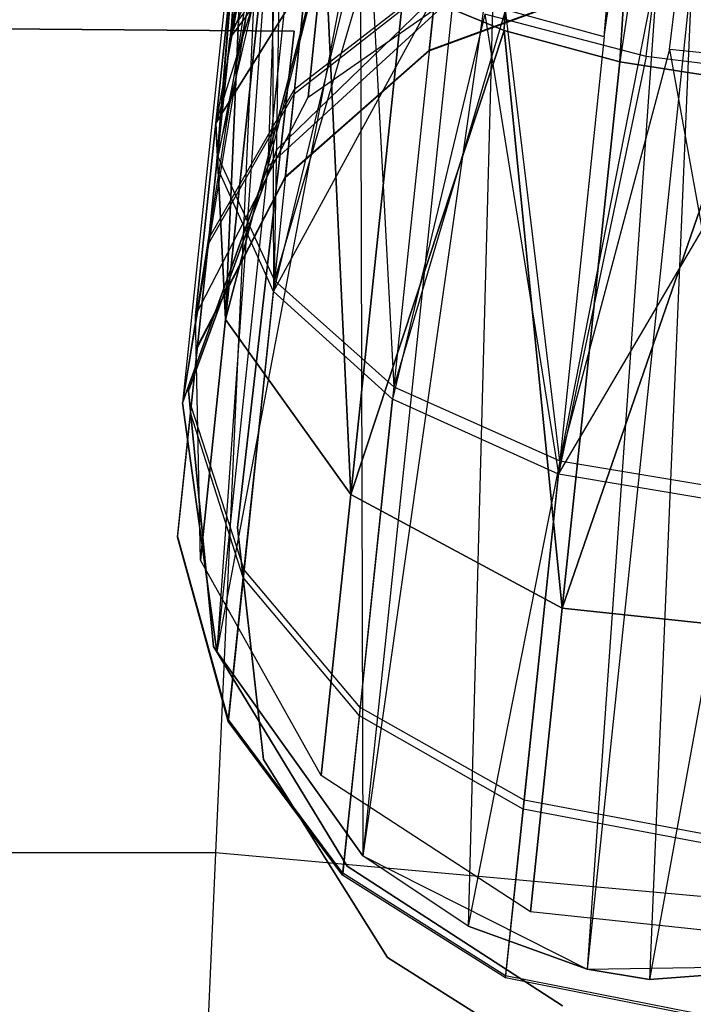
# Model space of a CAD drawing. Extents: x 0.3 to 7.1, y -3.38 to 3.38.
# Tile 471 of 604: x 3.72 to 3.85, y 1.39 to 1.58. Entities that reach past the tile are written whole.
import ezdxf

# ---------------------------------------------------------------- set-up
doc = ezdxf.new("R2010")
doc.units = 0
doc.header["$LTSCALE"] = 2.54
doc.layers.get('0').update_dxf_attribs({"linetype": 'CONTINUOUS'})

# ---------------------------------------------------------------- blocks, each defined once
blk = doc.blocks.new('SINGLES_AVVSTL_STL')
at = {"color": 0}
for p, q in [((3.81492, 1.57321, 20.08342), (3.8385, 2.14026, 19.77053)), ((3.81492, 1.57321, 20.08342), (3.8385, 2.14026, 19.77053)), ((3.81492, 1.57321, 20.08342), (3.87208, 2.117, 19.74558)), ((3.81492, 1.57321, 20.08342), (3.87208, 2.117, 19.74558)), ((3.81492, 1.57321, 20.60545), (3.87208, 2.117, 20.94329)), ((3.81492, 1.57321, 20.60545), (3.87208, 2.117, 20.94329)), ((3.83696, 1.56723, 20.07569), (3.87208, 2.117, 19.74558)), ((3.83696, 1.56723, 20.07569), (3.87208, 2.117, 19.74558)), ((3.87208, 2.117, 20.94329), (3.83696, 1.56723, 20.61318)), ((3.87208, 2.117, 20.94329), (3.83696, 1.56723, 20.61318)), ((3.834, 1.57197, 54.99902), (3.878, 2.11477, 55.33057)), ((3.834, 1.57197, 54.99902), (3.878, 2.11477, 55.33057)), ((3.834, 1.57197, 54.99902), (3.90976, 2.10634, 55.337)), ((3.834, 1.57197, 54.99902), (3.90976, 2.10634, 55.337)), ((3.91755, 2.1051, 20.95229), (3.83696, 1.56723, 20.61318)), ((3.91755, 2.1051, 20.95229), (3.83696, 1.56723, 20.61318)), ((3.84644, 1.56955, 55.00151), (3.90976, 2.10634, 55.337)), ((3.84644, 1.56955, 55.00151), (3.90976, 2.10634, 55.337)), ((3.84197, 1.56824, 54.45034), (3.90743, 2.08418, 54.13054)), ((3.84197, 1.56824, 54.45034), (3.90743, 2.08418, 54.13054)), ((3.76265, 1.57169, 54.58928), (3.79204, 1.63981, 54.59938)), ((3.76265, 1.57169, 54.58928), (3.79204, 1.63981, 54.59938)), ((3.78577, 1.63858, 20.2149), (3.75997, 1.55551, 20.22652)), ((3.78577, 1.63858, 20.2149), (3.75997, 1.55551, 20.22652)), ((3.76281, 1.57323, 54.86239), (3.77574, 1.63304, 54.87433)), ((3.76281, 1.57323, 54.86239), (3.77574, 1.63304, 54.87433)), ((3.77367, 1.6307, 20.1956), (3.75997, 1.55551, 20.22652)), ((3.77367, 1.6307, 20.1956), (3.75997, 1.55551, 20.22652)), ((3.77367, 1.6307, 20.49327), (3.75997, 1.55551, 20.46236)), ((3.77367, 1.6307, 20.49327), (3.75997, 1.55551, 20.46236)), ((3.77377, 1.63003, 54.57294), (3.76265, 1.57169, 54.58928)), ((3.77377, 1.63003, 54.57294), (3.76265, 1.57169, 54.58928)), ((3.79048, 1.62822, 61.48909), (3.76989, 1.5473, 61.47119)), ((3.79048, 1.62822, 61.48909), (3.76989, 1.5473, 61.47119)), ((3.76827, 1.62518, 54.89408), (3.76281, 1.57323, 54.86239)), ((3.76827, 1.62518, 54.89408), (3.76281, 1.57323, 54.86239)), ((3.7781, 1.62549, 61.47117), (3.76989, 1.5473, 61.47119)), ((3.7781, 1.62549, 61.47117), (3.76989, 1.5473, 61.47119)), ((3.77259, 1.6234, 61.45933), (3.75364, 1.50228, 61.42473)), ((3.77259, 1.6234, 61.45933), (3.75364, 1.50228, 61.42473)), ((3.7681, 1.62353, 54.5569), (3.7601, 1.54744, 54.56178)), ((3.7681, 1.62353, 54.5569), (3.7601, 1.54744, 54.56178)), ((3.7681, 1.62353, 54.5569), (3.76265, 1.57169, 54.58928)), ((3.7681, 1.62353, 54.5569), (3.76265, 1.57169, 54.58928)), ((3.77259, 1.6234, 61.45933), (3.76989, 1.5473, 61.47119)), ((3.77259, 1.6234, 61.45933), (3.76989, 1.5473, 61.47119)), ((3.75997, 1.55551, 20.22652), (3.76689, 1.62138, 20.17442)), ((3.75997, 1.55551, 20.22652), (3.76689, 1.62138, 20.17442)), ((3.76689, 1.62138, 20.51445), (3.75997, 1.55551, 20.46236)), ((3.76689, 1.62138, 20.51445), (3.75997, 1.55551, 20.46236)), ((3.76595, 1.61908, 54.90861), (3.7603, 1.54929, 54.89016)), ((3.76595, 1.61908, 54.90861), (3.7603, 1.54929, 54.89016)), ((3.76595, 1.61908, 54.90861), (3.76281, 1.57323, 54.86239)), ((3.76595, 1.61908, 54.90861), (3.76281, 1.57323, 54.86239)), ((3.76579, 1.61745, 54.54262), (3.7601, 1.54744, 54.56178)), ((3.76579, 1.61745, 54.54262), (3.7601, 1.54744, 54.56178)), ((3.76581, 1.61807, 54.91094), (3.7603, 1.54929, 54.89016)), ((3.76581, 1.61807, 54.91094), (3.7603, 1.54929, 54.89016)), ((3.76561, 1.61613, 61.42377), (3.75364, 1.50228, 61.42473)), ((3.76561, 1.61613, 61.42377), (3.75364, 1.50228, 61.42473)), ((3.7601, 1.54744, 54.56178), (3.76563, 1.61634, 54.54008)), ((3.7601, 1.54744, 54.56178), (3.76563, 1.61634, 54.54008)), ((3.7603, 1.54929, 54.89016), (3.76574, 1.61705, 54.91328)), ((3.7603, 1.54929, 54.89016), (3.76574, 1.61705, 54.91328)), ((3.76555, 1.61522, 54.53752), (3.7601, 1.54744, 54.56178)), ((3.76555, 1.61522, 54.53752), (3.7601, 1.54744, 54.56178)), ((3.75997, 1.55551, 20.22652), (3.76582, 1.61116, 20.15262)), ((3.75997, 1.55551, 20.22652), (3.76582, 1.61116, 20.15262)), ((3.76582, 1.61116, 20.53625), (3.75997, 1.55551, 20.46236)), ((3.76582, 1.61116, 20.53625), (3.75997, 1.55551, 20.46236)), ((3.76674, 1.61059, 54.92779), (3.7603, 1.54929, 54.89016)), ((3.76674, 1.61059, 54.92779), (3.7603, 1.54929, 54.89016)), ((3.76184, 1.51812, 20.1967), (3.76582, 1.61116, 20.15262)), ((3.76184, 1.51812, 20.1967), (3.76582, 1.61116, 20.15262)), ((3.76582, 1.61116, 20.53625), (3.76184, 1.51812, 20.49216)), ((3.76582, 1.61116, 20.53625), (3.76184, 1.51812, 20.49216)), ((3.77097, 1.60797, 61.3901), (3.75364, 1.50228, 61.42473)), ((3.77097, 1.60797, 61.3901), (3.75364, 1.50228, 61.42473)), ((3.76655, 1.60879, 54.52325), (3.7601, 1.54744, 54.56178)), ((3.76655, 1.60879, 54.52325), (3.7601, 1.54744, 54.56178)), ((3.77097, 1.60797, 61.3901), (3.76018, 1.45486, 61.37825)), ((3.77097, 1.60797, 61.3901), (3.76018, 1.45486, 61.37825)), ((3.77592, 1.60476, 61.37828), (3.76018, 1.45486, 61.37825)), ((3.77592, 1.60476, 61.37828), (3.76018, 1.45486, 61.37825)), ((3.7601, 1.54744, 54.56178), (3.77074, 1.60122, 54.50723)), ((3.7601, 1.54744, 54.56178), (3.77074, 1.60122, 54.50723)), ((3.7724, 1.6013, 54.94752), (3.7603, 1.54929, 54.89016)), ((3.7724, 1.6013, 54.94752), (3.7603, 1.54929, 54.89016)), ((3.76184, 1.51812, 20.1967), (3.77051, 1.60063, 20.13144)), ((3.76184, 1.51812, 20.1967), (3.77051, 1.60063, 20.13144)), ((3.77051, 1.60063, 20.55742), (3.76184, 1.51812, 20.49216)), ((3.77051, 1.60063, 20.55742), (3.76184, 1.51812, 20.49216)), ((3.77074, 1.60122, 54.50723), (3.77093, 1.52344, 54.53615)), ((3.77074, 1.60122, 54.50723), (3.77093, 1.52344, 54.53615)), ((3.77115, 1.52558, 54.91605), (3.7724, 1.6013, 54.94752)), ((3.77115, 1.52558, 54.91605), (3.7724, 1.6013, 54.94752)), ((3.78747, 1.59947, 61.36034), (3.76018, 1.45486, 61.37825)), ((3.78747, 1.59947, 61.36034), (3.76018, 1.45486, 61.37825)), ((3.78747, 1.59947, 61.36034), (3.788, 1.41592, 61.34243)), ((3.78747, 1.59947, 61.36034), (3.788, 1.41592, 61.34243)), ((3.7785, 1.59551, 54.95919), (3.77115, 1.52558, 54.91605)), ((3.7785, 1.59551, 54.95919), (3.77115, 1.52558, 54.91605)), ((3.76265, 1.57169, 54.58928), (3.77823, 1.59291, 54.61491)), ((3.76265, 1.57169, 54.58928), (3.77823, 1.59291, 54.61491)), ((3.77836, 1.59416, 54.8365), (3.76281, 1.57323, 54.86239)), ((3.77836, 1.59416, 54.8365), (3.76281, 1.57323, 54.86239)), ((3.77489, 1.56115, 54.65527), (3.77823, 1.59291, 54.61491)), ((3.77489, 1.56115, 54.65527), (3.77823, 1.59291, 54.61491)), ((3.77836, 1.59416, 54.8365), (3.77498, 1.562, 54.79662)), ((3.77836, 1.59416, 54.8365), (3.77498, 1.562, 54.79662)), ((3.80663, 1.59338, 61.34244), (3.788, 1.41592, 61.34243)), ((3.80663, 1.59338, 61.34244), (3.788, 1.41592, 61.34243)), ((3.81306, 1.59175, 61.33827), (3.788, 1.41592, 61.34243)), ((3.81306, 1.59175, 61.33827), (3.788, 1.41592, 61.34243)), ((3.81306, 1.59175, 61.33827), (3.80806, 1.40254, 61.33122)), ((3.81306, 1.59175, 61.33827), (3.80806, 1.40254, 61.33122)), ((3.76184, 1.51812, 20.1967), (3.78071, 1.59041, 20.11213)), ((3.76184, 1.51812, 20.1967), (3.78071, 1.59041, 20.11213)), ((3.78071, 1.59041, 20.57673), (3.76184, 1.51812, 20.49216)), ((3.78071, 1.59041, 20.57673), (3.76184, 1.51812, 20.49216)), ((3.78568, 1.48477, 20.17199), (3.78071, 1.59041, 20.11213)), ((3.78568, 1.48477, 20.17199), (3.78071, 1.59041, 20.11213)), ((3.78071, 1.59041, 20.57673), (3.78568, 1.48477, 20.51688)), ((3.78071, 1.59041, 20.57673), (3.78568, 1.48477, 20.51688)), ((3.75997, 1.55551, 20.22652), (3.78049, 1.5884, 20.25459)), ((3.78049, 1.5884, 20.43428), (3.75997, 1.55551, 20.46236)), ((3.75997, 1.55551, 20.22652), (3.78049, 1.5884, 20.25459)), ((3.78049, 1.5884, 20.43428), (3.75997, 1.55551, 20.46236)), ((3.78657, 1.58776, 54.48084), (3.77093, 1.52344, 54.53615)), ((3.78657, 1.58776, 54.48084), (3.77093, 1.52344, 54.53615)), ((3.78951, 1.58811, 54.97326), (3.77115, 1.52558, 54.91605)), ((3.78951, 1.58811, 54.97326), (3.77115, 1.52558, 54.91605)), ((3.77756, 1.5605, 20.31234), (3.78049, 1.5884, 20.25459)), ((3.77756, 1.5605, 20.31234), (3.78049, 1.5884, 20.25459)), ((3.78049, 1.5884, 20.43428), (3.77756, 1.5605, 20.37653)), ((3.78049, 1.5884, 20.43428), (3.77756, 1.5605, 20.37653)), ((3.77756, 1.5605, 20.31234), (3.81643, 1.58752, 20.31945)), ((3.77756, 1.5605, 20.37653), (3.81643, 1.58752, 20.36942)), ((3.77756, 1.5605, 20.31234), (3.81643, 1.58752, 20.31945)), ((3.77756, 1.5605, 20.37653), (3.81643, 1.58752, 20.36942)), ((3.78951, 1.58811, 54.97326), (3.79392, 1.5053, 54.93658)), ((3.78951, 1.58811, 54.97326), (3.79392, 1.5053, 54.93658)), ((3.76754, 1.58628, 5.1494), (3.75992, 1.41654, 5.30457)), ((3.76754, 1.58628, 5.1494), (3.75992, 1.41654, 5.30457)), ((3.84421, 1.58578, 61.32648), (3.80806, 1.40254, 61.33122)), ((3.84421, 1.58578, 61.32648), (3.80806, 1.40254, 61.33122)), ((3.84421, 1.58578, 61.32648), (3.83073, 1.39436, 61.32545)), ((3.84421, 1.58578, 61.32648), (3.83073, 1.39436, 61.32545)), ((3.77162, 1.55051, 61.72336), (3.80675, 1.58461, 61.72336)), ((3.80675, 1.58461, 61.52336), (3.77162, 1.55051, 61.52336)), ((3.80675, 1.58461, 61.52336), (3.77162, 1.55051, 61.52336)), ((3.77162, 1.55051, 61.72336), (3.80675, 1.58461, 61.72336)), ((3.85075, 1.58486, 61.32545), (3.83073, 1.39436, 61.32545)), ((3.85075, 1.58486, 61.32545), (3.83073, 1.39436, 61.32545)), ((3.85075, 1.58486, 61.32545), (3.84264, 1.39237, 61.32472)), ((3.85075, 1.58486, 61.32545), (3.84264, 1.39237, 61.32472)), ((3.77489, 1.56115, 54.65527), (3.80201, 1.58234, 54.66815)), ((3.77489, 1.56115, 54.65527), (3.80201, 1.58234, 54.66815)), ((3.77498, 1.562, 54.79662), (3.80209, 1.58303, 54.78345)), ((3.77498, 1.562, 54.79662), (3.80209, 1.58303, 54.78345)), ((3.80064, 1.56929, 54.70784), (3.80201, 1.58234, 54.66815)), ((3.80064, 1.56929, 54.70784), (3.80201, 1.58234, 54.66815)), ((3.80064, 1.56929, 54.70784), (3.83505, 1.58197, 54.7102)), ((3.80064, 1.56929, 54.70784), (3.83505, 1.58197, 54.7102)), ((3.80209, 1.58303, 54.78345), (3.80066, 1.56946, 54.74359)), ((3.80209, 1.58303, 54.78345), (3.80066, 1.56946, 54.74359)), ((3.80066, 1.56946, 54.74359), (3.83507, 1.58211, 54.74108)), ((3.80066, 1.56946, 54.74359), (3.83507, 1.58211, 54.74108)), ((3.87709, 1.58216, 61.32577), (3.84264, 1.39237, 61.32472)), ((3.87709, 1.58216, 61.32577), (3.84264, 1.39237, 61.32472)), ((3.77093, 1.52344, 54.53615), (3.80177, 1.58, 54.46711)), ((3.77093, 1.52344, 54.53615), (3.80177, 1.58, 54.46711)), ((3.78568, 1.48477, 20.17199), (3.7958, 1.58109, 20.09581)), ((3.78568, 1.48477, 20.17199), (3.7958, 1.58109, 20.09581)), ((3.7958, 1.58109, 20.59306), (3.78568, 1.48477, 20.51688)), ((3.7958, 1.58109, 20.59306), (3.78568, 1.48477, 20.51688)), ((3.80177, 1.58, 54.46711), (3.79367, 1.50292, 54.51583)), ((3.80177, 1.58, 54.46711), (3.79367, 1.50292, 54.51583)), ((3.7958, 1.58109, 20.09581), (3.81492, 1.57321, 20.08342)), ((3.81492, 1.57321, 20.60545), (3.7958, 1.58109, 20.59306)), ((3.7958, 1.58109, 20.09581), (3.81492, 1.57321, 20.08342)), ((3.81492, 1.57321, 20.60545), (3.7958, 1.58109, 20.59306)), ((3.8052, 1.57961, 61.75081), (3.76989, 1.5473, 61.75081)), ((3.76989, 1.5473, 61.47119), (3.8052, 1.57961, 61.50702)), ((3.76989, 1.5473, 61.47119), (3.8052, 1.57961, 61.50702)), ((3.8052, 1.57961, 61.75081), (3.76989, 1.5473, 61.75081)), ((3.81123, 1.57633, 54.46114), (3.79367, 1.50292, 54.51583)), ((3.81123, 1.57633, 54.46114), (3.79367, 1.50292, 54.51583)), ((3.81515, 1.5771, 54.99196), (3.79392, 1.5053, 54.93658)), ((3.81515, 1.5771, 54.99196), (3.79392, 1.5053, 54.93658)), ((3.84197, 1.56824, 54.45034), (3.81123, 1.57633, 54.46114)), ((3.81123, 1.57633, 54.46114), (3.82525, 1.48868, 54.50357)), ((3.81123, 1.57633, 54.46114), (3.82525, 1.48868, 54.50357)), ((3.84197, 1.56824, 54.45034), (3.81123, 1.57633, 54.46114)), ((3.82551, 1.49119, 54.94895), (3.81515, 1.5771, 54.99196)), ((3.834, 1.57197, 54.99902), (3.81515, 1.5771, 54.99196)), ((3.82551, 1.49119, 54.94895), (3.81515, 1.5771, 54.99196)), ((3.834, 1.57197, 54.99902), (3.81515, 1.5771, 54.99196)), ((3.77488, 1.57304, 54.63894), (3.64519, 1.57417, 54.63894)), ((3.64519, 1.57417, 54.83894), (3.77488, 1.57304, 54.83894)), ((3.64519, 1.57417, 54.83894), (3.77488, 1.57304, 54.83894)), ((3.77488, 1.57304, 54.63894), (3.64519, 1.57417, 54.63894)), ((3.77488, 1.57304, 20.27364), (3.64519, 1.57417, 20.27364)), ((3.64519, 1.57417, 20.47364), (3.77488, 1.57304, 20.47364)), ((3.64519, 1.57417, 20.47364), (3.77488, 1.57304, 20.47364)), ((3.77488, 1.57304, 20.27364), (3.64519, 1.57417, 20.27364)), ((3.76281, 1.57323, 54.86239), (3.75865, 1.53359, 54.81324)), ((3.76281, 1.57323, 54.86239), (3.75865, 1.53359, 54.81324)), ((3.76281, 1.57323, 54.86239), (3.7603, 1.54929, 54.89016)), ((3.76281, 1.57323, 54.86239), (3.7603, 1.54929, 54.89016)), ((3.7641, 1.4785, 54.83894), (3.77488, 1.57304, 54.83894)), ((3.77488, 1.57304, 54.63894), (3.7641, 1.4785, 54.63894)), ((3.77488, 1.57304, 54.63894), (3.7641, 1.4785, 54.63894)), ((3.7641, 1.4785, 54.83894), (3.77488, 1.57304, 54.83894)), ((3.7641, 1.4785, 20.47364), (3.77488, 1.57304, 20.47364)), ((3.77488, 1.57304, 20.27364), (3.7641, 1.4785, 20.27364)), ((3.77488, 1.57304, 20.27364), (3.7641, 1.4785, 20.27364)), ((3.7641, 1.4785, 20.47364), (3.77488, 1.57304, 20.47364)), ((3.77488, 1.57304, 54.83894), (3.77488, 1.57304, 54.63894)), ((3.77488, 1.57304, 54.83894), (3.77488, 1.57304, 54.63894)), ((3.77488, 1.57304, 20.47364), (3.77488, 1.57304, 20.27364)), ((3.77488, 1.57304, 20.47364), (3.77488, 1.57304, 20.27364)), ((3.78568, 1.48477, 20.17199), (3.81492, 1.57321, 20.08342)), ((3.78568, 1.48477, 20.17199), (3.81492, 1.57321, 20.08342)), ((3.81492, 1.57321, 20.60545), (3.78568, 1.48477, 20.51688)), ((3.81492, 1.57321, 20.60545), (3.78568, 1.48477, 20.51688)), ((3.82601, 1.46311, 20.15803), (3.81492, 1.57321, 20.08342)), ((3.81492, 1.57321, 20.08342), (3.83696, 1.56723, 20.07569)), ((3.82601, 1.46311, 20.15803), (3.81492, 1.57321, 20.08342)), ((3.83696, 1.56723, 20.61318), (3.81492, 1.57321, 20.60545)), ((3.81492, 1.57321, 20.60545), (3.82601, 1.46311, 20.53083)), ((3.81492, 1.57321, 20.60545), (3.82601, 1.46311, 20.53083)), ((3.81492, 1.57321, 20.08342), (3.83696, 1.56723, 20.07569)), ((3.83696, 1.56723, 20.61318), (3.81492, 1.57321, 20.60545)), ((3.75854, 1.53253, 54.63901), (3.76265, 1.57169, 54.58928)), ((3.75854, 1.53253, 54.63901), (3.76265, 1.57169, 54.58928)), ((3.834, 1.57197, 54.99902), (3.82551, 1.49119, 54.94895)), ((3.834, 1.57197, 54.99902), (3.82551, 1.49119, 54.94895)), ((3.77321, 1.54515, 54.70392), (3.80064, 1.56929, 54.70784)), ((3.77321, 1.54515, 54.70392), (3.80064, 1.56929, 54.70784)), ((3.77323, 1.54536, 54.74775), (3.80066, 1.56946, 54.74359)), ((3.77323, 1.54536, 54.74775), (3.80066, 1.56946, 54.74359)), ((3.80066, 1.56946, 54.74359), (3.80064, 1.56929, 54.70784)), ((3.80066, 1.56946, 54.74359), (3.80064, 1.56929, 54.70784)), ((3.84644, 1.56955, 55.00151), (3.82551, 1.49119, 54.94895)), ((3.84644, 1.56955, 55.00151), (3.82551, 1.49119, 54.94895)), ((3.87985, 1.56632, 55.00088), (3.84644, 1.56955, 55.00151)), ((3.84644, 1.56955, 55.00151), (3.86167, 1.48515, 54.95151)), ((3.84644, 1.56955, 55.00151), (3.86167, 1.48515, 54.95151)), ((3.87985, 1.56632, 55.00088), (3.84644, 1.56955, 55.00151)), ((3.84197, 1.56824, 54.45034), (3.82525, 1.48868, 54.50357)), ((3.84197, 1.56824, 54.45034), (3.82525, 1.48868, 54.50357)), ((3.82601, 1.46311, 20.15803), (3.83696, 1.56723, 20.07569)), ((3.82601, 1.46311, 20.15803), (3.83696, 1.56723, 20.07569)), ((3.83696, 1.56723, 20.61318), (3.82601, 1.46311, 20.53083)), ((3.83696, 1.56723, 20.61318), (3.82601, 1.46311, 20.53083)), ((3.83696, 1.56723, 20.07569), (3.86063, 1.56349, 20.07306)), ((3.86063, 1.56349, 20.61581), (3.83696, 1.56723, 20.61318)), ((3.83696, 1.56723, 20.07569), (3.86063, 1.56349, 20.07306)), ((3.86063, 1.56349, 20.61581), (3.83696, 1.56723, 20.61318)), ((3.87003, 1.56471, 54.44905), (3.84197, 1.56824, 54.45034)), ((3.87003, 1.56471, 54.44905), (3.84197, 1.56824, 54.45034)), ((3.82525, 1.48868, 54.50357), (3.87003, 1.56471, 54.44905)), ((3.82525, 1.48868, 54.50357), (3.87003, 1.56471, 54.44905)), ((3.82601, 1.46311, 20.15803), (3.86063, 1.56349, 20.07306)), ((3.82601, 1.46311, 20.15803), (3.86063, 1.56349, 20.07306)), ((3.86063, 1.56349, 20.61581), (3.82601, 1.46311, 20.53083)), ((3.86063, 1.56349, 20.61581), (3.82601, 1.46311, 20.53083)), ((3.75854, 1.53253, 54.63901), (3.77489, 1.56115, 54.65527)), ((3.75854, 1.53253, 54.63901), (3.77489, 1.56115, 54.65527)), ((3.75865, 1.53359, 54.81324), (3.77498, 1.562, 54.79662)), ((3.75865, 1.53359, 54.81324), (3.77498, 1.562, 54.79662)), ((3.77321, 1.54515, 54.70392), (3.77489, 1.56115, 54.65527)), ((3.77321, 1.54515, 54.70392), (3.77489, 1.56115, 54.65527)), ((3.77498, 1.562, 54.79662), (3.77323, 1.54536, 54.74775)), ((3.77498, 1.562, 54.79662), (3.77323, 1.54536, 54.74775)), ((3.75612, 1.5189, 20.30231), (3.77756, 1.5605, 20.31234)), ((3.75612, 1.5189, 20.38656), (3.77756, 1.5605, 20.37653)), ((3.75612, 1.5189, 20.30231), (3.77756, 1.5605, 20.31234)), ((3.75612, 1.5189, 20.38656), (3.77756, 1.5605, 20.37653)), ((3.77756, 1.5605, 20.37653), (3.77756, 1.5605, 20.31234)), ((3.77756, 1.5605, 20.37653), (3.77756, 1.5605, 20.31234)), ((3.75612, 1.5189, 20.30231), (3.75997, 1.55551, 20.22652)), ((3.75612, 1.5189, 20.30231), (3.75997, 1.55551, 20.22652)), ((3.75997, 1.55551, 20.46236), (3.75612, 1.5189, 20.38656)), ((3.75997, 1.55551, 20.46236), (3.75612, 1.5189, 20.38656)), ((3.76184, 1.51812, 20.1967), (3.75997, 1.55551, 20.22652)), ((3.75997, 1.55551, 20.46236), (3.76184, 1.51812, 20.49216)), ((3.76184, 1.51812, 20.1967), (3.75997, 1.55551, 20.22652)), ((3.75997, 1.55551, 20.46236), (3.76184, 1.51812, 20.49216)), ((3.75478, 1.50454, 61.72336), (3.77162, 1.55051, 61.72336)), ((3.77162, 1.55051, 61.52336), (3.75478, 1.50454, 61.52336)), ((3.77162, 1.55051, 61.52336), (3.75478, 1.50454, 61.52336)), ((3.75478, 1.50454, 61.72336), (3.77162, 1.55051, 61.72336)), ((3.77162, 1.55051, 61.52336), (3.77162, 1.55051, 61.72336)), ((3.77162, 1.55051, 61.52336), (3.77162, 1.55051, 61.72336)), ((3.7603, 1.54929, 54.89016), (3.75529, 1.50163, 54.83106)), ((3.7603, 1.54929, 54.89016), (3.75529, 1.50163, 54.83106)), ((3.7603, 1.54929, 54.89016), (3.77115, 1.52558, 54.91605)), ((3.7603, 1.54929, 54.89016), (3.77115, 1.52558, 54.91605)), ((3.76989, 1.5473, 61.75081), (3.75364, 1.50228, 61.75081)), ((3.75364, 1.50228, 61.42473), (3.76989, 1.5473, 61.47119)), ((3.75364, 1.50228, 61.42473), (3.76989, 1.5473, 61.47119)), ((3.76989, 1.5473, 61.75081), (3.75364, 1.50228, 61.75081)), ((3.75515, 1.50036, 54.62158), (3.7601, 1.54744, 54.56178)), ((3.75515, 1.50036, 54.62158), (3.7601, 1.54744, 54.56178)), ((3.77093, 1.52344, 54.53615), (3.7601, 1.54744, 54.56178)), ((3.77093, 1.52344, 54.53615), (3.7601, 1.54744, 54.56178)), ((3.76989, 1.5473, 61.47119), (3.76989, 1.5473, 61.75081)), ((3.76989, 1.5473, 61.47119), (3.76989, 1.5473, 61.75081)), ((3.75646, 1.51282, 54.69898), (3.77321, 1.54515, 54.70392)), ((3.75646, 1.51282, 54.69898), (3.77321, 1.54515, 54.70392)), ((3.75649, 1.51307, 54.75301), (3.77323, 1.54536, 54.74775)), ((3.75649, 1.51307, 54.75301), (3.77323, 1.54536, 54.74775)), ((3.77323, 1.54536, 54.74775), (3.77321, 1.54515, 54.70392)), ((3.77323, 1.54536, 54.74775), (3.77321, 1.54515, 54.70392)), ((3.75865, 1.53359, 54.81324), (3.75649, 1.51307, 54.75301)), ((3.75865, 1.53359, 54.81324), (3.75649, 1.51307, 54.75301)), ((3.75646, 1.51282, 54.69898), (3.75854, 1.53253, 54.63901)), ((3.75646, 1.51282, 54.69898), (3.75854, 1.53253, 54.63901)), ((3.77115, 1.52558, 54.91605), (3.76536, 1.47044, 54.84768)), ((3.77115, 1.52558, 54.91605), (3.76536, 1.47044, 54.84768)), ((3.77115, 1.52558, 54.91605), (3.79392, 1.5053, 54.93658)), ((3.77115, 1.52558, 54.91605), (3.79392, 1.5053, 54.93658)), ((3.7652, 1.46897, 54.60533), (3.77093, 1.52344, 54.53615)), ((3.7652, 1.46897, 54.60533), (3.77093, 1.52344, 54.53615)), ((3.79367, 1.50292, 54.51583), (3.77093, 1.52344, 54.53615)), ((3.79367, 1.50292, 54.51583), (3.77093, 1.52344, 54.53615)), ((3.75702, 1.47225, 20.29165), (3.75612, 1.5189, 20.30231)), ((3.75702, 1.47225, 20.39721), (3.75612, 1.5189, 20.38656)), ((3.75612, 1.5189, 20.38656), (3.75612, 1.5189, 20.30231)), ((3.75702, 1.47225, 20.29165), (3.75612, 1.5189, 20.30231)), ((3.75612, 1.5189, 20.38656), (3.75612, 1.5189, 20.30231)), ((3.75702, 1.47225, 20.39721), (3.75612, 1.5189, 20.38656)), ((3.75702, 1.47225, 20.29165), (3.76184, 1.51812, 20.1967)), ((3.75702, 1.47225, 20.29165), (3.76184, 1.51812, 20.1967)), ((3.76184, 1.51812, 20.49216), (3.75702, 1.47225, 20.39721)), ((3.76184, 1.51812, 20.49216), (3.75702, 1.47225, 20.39721)), ((3.78568, 1.48477, 20.17199), (3.76184, 1.51812, 20.1967)), ((3.76184, 1.51812, 20.49216), (3.78568, 1.48477, 20.51688)), ((3.78568, 1.48477, 20.17199), (3.76184, 1.51812, 20.1967)), ((3.76184, 1.51812, 20.49216), (3.78568, 1.48477, 20.51688)), ((3.75649, 1.51307, 54.75301), (3.75646, 1.51282, 54.69898)), ((3.75649, 1.51307, 54.75301), (3.75646, 1.51282, 54.69898)), ((3.79392, 1.5053, 54.93658), (3.7875, 1.44423, 54.86085)), ((3.79392, 1.5053, 54.93658), (3.7875, 1.44423, 54.86085)), ((3.79392, 1.5053, 54.93658), (3.82551, 1.49119, 54.94895)), ((3.79392, 1.5053, 54.93658), (3.82551, 1.49119, 54.94895)), ((3.75954, 1.45582, 61.72336), (3.75478, 1.50454, 61.72336)), ((3.75478, 1.50454, 61.52336), (3.75954, 1.45582, 61.52336)), ((3.75478, 1.50454, 61.52336), (3.75954, 1.45582, 61.52336)), ((3.75478, 1.50454, 61.52336), (3.75478, 1.50454, 61.72336)), ((3.75954, 1.45582, 61.72336), (3.75478, 1.50454, 61.72336)), ((3.75478, 1.50454, 61.52336), (3.75478, 1.50454, 61.72336)), ((3.78733, 1.44261, 54.59245), (3.79367, 1.50292, 54.51583)), ((3.78733, 1.44261, 54.59245), (3.79367, 1.50292, 54.51583)), ((3.82525, 1.48868, 54.50357), (3.79367, 1.50292, 54.51583)), ((3.82525, 1.48868, 54.50357), (3.79367, 1.50292, 54.51583)), ((3.75529, 1.50163, 54.83106), (3.75269, 1.47696, 54.75864)), ((3.75529, 1.50163, 54.83106), (3.75269, 1.47696, 54.75864)), ((3.75364, 1.50228, 61.75081), (3.76018, 1.45486, 61.75081)), ((3.76018, 1.45486, 61.37825), (3.75364, 1.50228, 61.42473)), ((3.75364, 1.50228, 61.42473), (3.75364, 1.50228, 61.75081)), ((3.76018, 1.45486, 61.37825), (3.75364, 1.50228, 61.42473)), ((3.75364, 1.50228, 61.75081), (3.76018, 1.45486, 61.75081)), ((3.75364, 1.50228, 61.42473), (3.75364, 1.50228, 61.75081)), ((3.76536, 1.47044, 54.84768), (3.75529, 1.50163, 54.83106)), ((3.76536, 1.47044, 54.84768), (3.75529, 1.50163, 54.83106)), ((3.75266, 1.47666, 54.69369), (3.75515, 1.50036, 54.62158)), ((3.75266, 1.47666, 54.69369), (3.75515, 1.50036, 54.62158)), ((3.7652, 1.46897, 54.60533), (3.75515, 1.50036, 54.62158)), ((3.7652, 1.46897, 54.60533), (3.75515, 1.50036, 54.62158)), ((3.82551, 1.49119, 54.94895), (3.81872, 1.42654, 54.86879)), ((3.82551, 1.49119, 54.94895), (3.81872, 1.42654, 54.86879)), ((3.82551, 1.49119, 54.94895), (3.86167, 1.48515, 54.95151)), ((3.82551, 1.49119, 54.94895), (3.86167, 1.48515, 54.95151)), ((3.81854, 1.42483, 54.58468), (3.82525, 1.48868, 54.50357)), ((3.81854, 1.42483, 54.58468), (3.82525, 1.48868, 54.50357)), ((3.8614, 1.48261, 54.50104), (3.82525, 1.48868, 54.50357)), ((3.8614, 1.48261, 54.50104), (3.82525, 1.48868, 54.50357)), ((3.78005, 1.43123, 20.28282), (3.78568, 1.48477, 20.17199)), ((3.78005, 1.43123, 20.28282), (3.78568, 1.48477, 20.17199)), ((3.78568, 1.48477, 20.51688), (3.78005, 1.43123, 20.40604)), ((3.78568, 1.48477, 20.51688), (3.78005, 1.43123, 20.40604)), ((3.82601, 1.46311, 20.15803), (3.78568, 1.48477, 20.17199)), ((3.78568, 1.48477, 20.51688), (3.82601, 1.46311, 20.53083)), ((3.82601, 1.46311, 20.15803), (3.78568, 1.48477, 20.17199)), ((3.78568, 1.48477, 20.51688), (3.82601, 1.46311, 20.53083)), ((3.76903, 1.43427, 54.83894), (3.7641, 1.4785, 54.83894)), ((3.7641, 1.4785, 54.63894), (3.76903, 1.43427, 54.63894)), ((3.7641, 1.4785, 54.83894), (3.7641, 1.4785, 54.63894)), ((3.7641, 1.4785, 54.63894), (3.76903, 1.43427, 54.63894)), ((3.7641, 1.4785, 54.83894), (3.7641, 1.4785, 54.63894)), ((3.76903, 1.43427, 54.83894), (3.7641, 1.4785, 54.83894)), ((3.76903, 1.43427, 20.47364), (3.7641, 1.4785, 20.47364)), ((3.7641, 1.4785, 20.27364), (3.76903, 1.43427, 20.27364)), ((3.7641, 1.4785, 20.47364), (3.7641, 1.4785, 20.27364)), ((3.7641, 1.4785, 20.27364), (3.76903, 1.43427, 20.27364)), ((3.7641, 1.4785, 20.47364), (3.7641, 1.4785, 20.27364)), ((3.76903, 1.43427, 20.47364), (3.7641, 1.4785, 20.47364)), ((3.75269, 1.47696, 54.75864), (3.75266, 1.47666, 54.69369)), ((3.75269, 1.47696, 54.75864), (3.75266, 1.47666, 54.69369)), ((3.76232, 1.44155, 54.68875), (3.75266, 1.47666, 54.69369)), ((3.76232, 1.44155, 54.68875), (3.75266, 1.47666, 54.69369)), ((3.76236, 1.4419, 54.7639), (3.75269, 1.47696, 54.75864)), ((3.76236, 1.4419, 54.7639), (3.75269, 1.47696, 54.75864)), ((3.78005, 1.43123, 20.28282), (3.75702, 1.47225, 20.29165)), ((3.78005, 1.43123, 20.40604), (3.75702, 1.47225, 20.39721)), ((3.75702, 1.47225, 20.39721), (3.75702, 1.47225, 20.29165)), ((3.78005, 1.43123, 20.28282), (3.75702, 1.47225, 20.29165)), ((3.75702, 1.47225, 20.39721), (3.75702, 1.47225, 20.29165)), ((3.78005, 1.43123, 20.40604), (3.75702, 1.47225, 20.39721)), ((3.76232, 1.44155, 54.68875), (3.7652, 1.46897, 54.60533)), ((3.76232, 1.44155, 54.68875), (3.7652, 1.46897, 54.60533)), ((3.76536, 1.47044, 54.84768), (3.76236, 1.4419, 54.7639)), ((3.76536, 1.47044, 54.84768), (3.76236, 1.4419, 54.7639)), ((3.78733, 1.44261, 54.59245), (3.7652, 1.46897, 54.60533)), ((3.78733, 1.44261, 54.59245), (3.7652, 1.46897, 54.60533)), ((3.7875, 1.44423, 54.86085), (3.76536, 1.47044, 54.84768)), ((3.7875, 1.44423, 54.86085), (3.76536, 1.47044, 54.84768)), ((3.81993, 1.40524, 20.27784), (3.82601, 1.46311, 20.15803)), ((3.81993, 1.40524, 20.27784), (3.82601, 1.46311, 20.15803)), ((3.82601, 1.46311, 20.53083), (3.81993, 1.40524, 20.41103)), ((3.82601, 1.46311, 20.53083), (3.81993, 1.40524, 20.41103)), ((3.87362, 1.45811, 20.15803), (3.82601, 1.46311, 20.15803)), ((3.82601, 1.46311, 20.53083), (3.87362, 1.45811, 20.53083)), ((3.87362, 1.45811, 20.15803), (3.82601, 1.46311, 20.15803)), ((3.82601, 1.46311, 20.53083), (3.87362, 1.45811, 20.53083)), ((3.78497, 1.41399, 61.72336), (3.75954, 1.45582, 61.72336)), ((3.75954, 1.45582, 61.52336), (3.78497, 1.41399, 61.52336)), ((3.75954, 1.45582, 61.52336), (3.78497, 1.41399, 61.52336)), ((3.75954, 1.45582, 61.52336), (3.75954, 1.45582, 61.72336)), ((3.78497, 1.41399, 61.72336), (3.75954, 1.45582, 61.72336)), ((3.75954, 1.45582, 61.52336), (3.75954, 1.45582, 61.72336)), ((3.76018, 1.45486, 61.75081), (3.788, 1.41592, 61.75081)), ((3.788, 1.41592, 61.34243), (3.76018, 1.45486, 61.37825)), ((3.76018, 1.45486, 61.37825), (3.76018, 1.45486, 61.75081)), ((3.788, 1.41592, 61.34243), (3.76018, 1.45486, 61.37825)), ((3.76018, 1.45486, 61.75081), (3.788, 1.41592, 61.75081)), ((3.76018, 1.45486, 61.37825), (3.76018, 1.45486, 61.75081)), ((3.7875, 1.44423, 54.86085), (3.78418, 1.41262, 54.76807)), ((3.7875, 1.44423, 54.86085), (3.78418, 1.41262, 54.76807)), ((3.81872, 1.42654, 54.86879), (3.7875, 1.44423, 54.86085)), ((3.81872, 1.42654, 54.86879), (3.7875, 1.44423, 54.86085)), ((3.76236, 1.4419, 54.7639), (3.76232, 1.44155, 54.68875)), ((3.76236, 1.4419, 54.7639), (3.76232, 1.44155, 54.68875)), ((3.78413, 1.41223, 54.68483), (3.76232, 1.44155, 54.68875)), ((3.78413, 1.41223, 54.68483), (3.76232, 1.44155, 54.68875)), ((3.78418, 1.41262, 54.76807), (3.76236, 1.4419, 54.7639)), ((3.78418, 1.41262, 54.76807), (3.76236, 1.4419, 54.7639)), ((3.78413, 1.41223, 54.68483), (3.78733, 1.44261, 54.59245)), ((3.78413, 1.41223, 54.68483), (3.78733, 1.44261, 54.59245)), ((3.81854, 1.42483, 54.58468), (3.78733, 1.44261, 54.59245)), ((3.81854, 1.42483, 54.58468), (3.78733, 1.44261, 54.59245)), ((3.79266, 1.39656, 54.83894), (3.76903, 1.43427, 54.83894)), ((3.76903, 1.43427, 54.63894), (3.79266, 1.39656, 54.63894)), ((3.76903, 1.43427, 54.63894), (3.79266, 1.39656, 54.63894)), ((3.76903, 1.43427, 54.63894), (3.76903, 1.43427, 54.83894)), ((3.79266, 1.39656, 54.83894), (3.76903, 1.43427, 54.83894)), ((3.76903, 1.43427, 54.63894), (3.76903, 1.43427, 54.83894)), ((3.79266, 1.39656, 20.47364), (3.76903, 1.43427, 20.47364)), ((3.76903, 1.43427, 20.27364), (3.79266, 1.39656, 20.27364)), ((3.76903, 1.43427, 20.27364), (3.79266, 1.39656, 20.27364)), ((3.76903, 1.43427, 20.27364), (3.76903, 1.43427, 20.47364)), ((3.79266, 1.39656, 20.47364), (3.76903, 1.43427, 20.47364)), ((3.76903, 1.43427, 20.27364), (3.76903, 1.43427, 20.47364)), ((3.81993, 1.40524, 20.27784), (3.78005, 1.43123, 20.28282)), ((3.81993, 1.40524, 20.41103), (3.78005, 1.43123, 20.40604)), ((3.78005, 1.43123, 20.40604), (3.78005, 1.43123, 20.28282)), ((3.81993, 1.40524, 20.27784), (3.78005, 1.43123, 20.28282)), ((3.78005, 1.43123, 20.40604), (3.78005, 1.43123, 20.28282)), ((3.81993, 1.40524, 20.41103), (3.78005, 1.43123, 20.40604)), ((3.81872, 1.42654, 54.86879), (3.8152, 1.39309, 54.77057)), ((3.81872, 1.42654, 54.86879), (3.8152, 1.39309, 54.77057)), ((3.8548, 1.41977, 54.87044), (3.81872, 1.42654, 54.86879)), ((3.8548, 1.41977, 54.87044), (3.81872, 1.42654, 54.86879)), ((3.81516, 1.39268, 54.68248), (3.81854, 1.42483, 54.58468)), ((3.81516, 1.39268, 54.68248), (3.81854, 1.42483, 54.58468)), ((3.85462, 1.41803, 54.58307), (3.81854, 1.42483, 54.58468)), ((3.85462, 1.41803, 54.58307), (3.81854, 1.42483, 54.58468)), ((3.75992, 1.41654, 5.30457), (3.63268, 1.41654, 5.30457)), ((3.75992, 1.41654, 5.30457), (3.63268, 1.41654, 5.30457)), ((3.75992, 1.41654, 5.30457), (3.75175, 1.23476, 5.4454)), ((3.75992, 1.41654, 5.30457), (3.75175, 1.23476, 5.4454)), ((3.88664, 1.40514, 5.30457), (3.75992, 1.41654, 5.30457)), ((3.88664, 1.40514, 5.30457), (3.75992, 1.41654, 5.30457)), ((3.788, 1.41592, 61.75081), (3.83073, 1.39436, 61.75081)), ((3.80806, 1.40254, 61.33122), (3.788, 1.41592, 61.34243)), ((3.788, 1.41592, 61.34243), (3.788, 1.41592, 61.75081)), ((3.788, 1.41592, 61.34243), (3.788, 1.41592, 61.75081)), ((3.80806, 1.40254, 61.33122), (3.788, 1.41592, 61.34243)), ((3.80806, 1.40254, 61.33122), (3.788, 1.41592, 61.75081)), ((3.80806, 1.40254, 61.33122), (3.788, 1.41592, 61.75081)), ((3.788, 1.41592, 61.75081), (3.83073, 1.39436, 61.75081)), ((3.82604, 1.38734, 61.72336), (3.78497, 1.41399, 61.72336)), ((3.78497, 1.41399, 61.52336), (3.82604, 1.38734, 61.52336)), ((3.78497, 1.41399, 61.52336), (3.82604, 1.38734, 61.52336)), ((3.78497, 1.41399, 61.52336), (3.78497, 1.41399, 61.72336)), ((3.82604, 1.38734, 61.72336), (3.78497, 1.41399, 61.72336)), ((3.78497, 1.41399, 61.52336), (3.78497, 1.41399, 61.72336)), ((3.78418, 1.41262, 54.76807), (3.78413, 1.41223, 54.68483)), ((3.78418, 1.41262, 54.76807), (3.78413, 1.41223, 54.68483)), ((3.81516, 1.39268, 54.68248), (3.78413, 1.41223, 54.68483)), ((3.81516, 1.39268, 54.68248), (3.78413, 1.41223, 54.68483)), ((3.8152, 1.39309, 54.77057), (3.78418, 1.41262, 54.76807)), ((3.8152, 1.39309, 54.77057), (3.78418, 1.41262, 54.76807)), ((3.86753, 1.40024, 20.27784), (3.81993, 1.40524, 20.27784)), ((3.86753, 1.40024, 20.41103), (3.81993, 1.40524, 20.41103)), ((3.81993, 1.40524, 20.41103), (3.81993, 1.40524, 20.27784)), ((3.86753, 1.40024, 20.27784), (3.81993, 1.40524, 20.27784)), ((3.81993, 1.40524, 20.41103), (3.81993, 1.40524, 20.27784)), ((3.86753, 1.40024, 20.41103), (3.81993, 1.40524, 20.41103)), ((3.83073, 1.39436, 61.32545), (3.80806, 1.40254, 61.33122)), ((3.80806, 1.40254, 61.33122), (3.83073, 1.39436, 61.75081)), ((3.80806, 1.40254, 61.33122), (3.83073, 1.39436, 61.75081)), ((3.83073, 1.39436, 61.32545), (3.80806, 1.40254, 61.33122)), ((3.83032, 1.37284, 54.83894), (3.79266, 1.39656, 54.83894)), ((3.79266, 1.39656, 54.63894), (3.83032, 1.37284, 54.63894)), ((3.79266, 1.39656, 54.63894), (3.83032, 1.37284, 54.63894)), ((3.79266, 1.39656, 54.63894), (3.79266, 1.39656, 54.83894)), ((3.83032, 1.37284, 54.83894), (3.79266, 1.39656, 54.83894)), ((3.79266, 1.39656, 54.63894), (3.79266, 1.39656, 54.83894)), ((3.83032, 1.37283, 20.47364), (3.79266, 1.39656, 20.47364)), ((3.79266, 1.39656, 20.27364), (3.83032, 1.37283, 20.27364)), ((3.79266, 1.39656, 20.27364), (3.83032, 1.37283, 20.27364)), ((3.79266, 1.39656, 20.27364), (3.79266, 1.39656, 20.47364)), ((3.83032, 1.37283, 20.47364), (3.79266, 1.39656, 20.47364)), ((3.79266, 1.39656, 20.27364), (3.79266, 1.39656, 20.47364)), ((3.83073, 1.39436, 61.75081), (3.87859, 1.39513, 61.75081)), ((3.83073, 1.39436, 61.75081), (3.87859, 1.39513, 61.75081)), ((3.84264, 1.39237, 61.32472), (3.83073, 1.39436, 61.32545)), ((3.83073, 1.39436, 61.75081), (3.84264, 1.39237, 61.32472)), ((3.83073, 1.39436, 61.32545), (3.83073, 1.39436, 61.75081)), ((3.83073, 1.39436, 61.32545), (3.83073, 1.39436, 61.75081)), ((3.84264, 1.39237, 61.32472), (3.83073, 1.39436, 61.32545)), ((3.83073, 1.39436, 61.75081), (3.84264, 1.39237, 61.32472)), ((3.87859, 1.39513, 61.33122), (3.84264, 1.39237, 61.32472)), ((3.84264, 1.39237, 61.32472), (3.87859, 1.39513, 61.75081)), ((3.87859, 1.39513, 61.33122), (3.84264, 1.39237, 61.32472)), ((3.84264, 1.39237, 61.32472), (3.87859, 1.39513, 61.75081)), ((3.8152, 1.39309, 54.77057), (3.81516, 1.39268, 54.68248)), ((3.8152, 1.39309, 54.77057), (3.81516, 1.39268, 54.68248)), ((3.8512, 1.38551, 54.68199), (3.81516, 1.39268, 54.68248)), ((3.8512, 1.38551, 54.68199), (3.81516, 1.39268, 54.68248)), ((3.85124, 1.38593, 54.77109), (3.8152, 1.39309, 54.77057)), ((3.85124, 1.38593, 54.77109), (3.8152, 1.39309, 54.77057))]:
    blk.add_line(p, q, dxfattribs=at)

msp = doc.modelspace()

# ---------------------------------------------------------------- block references
at = {"color": 0}
msp.add_blockref('SINGLES_AVVSTL_STL', (0, 0), dxfattribs=at)

doc.saveas('drawing.dxf')
